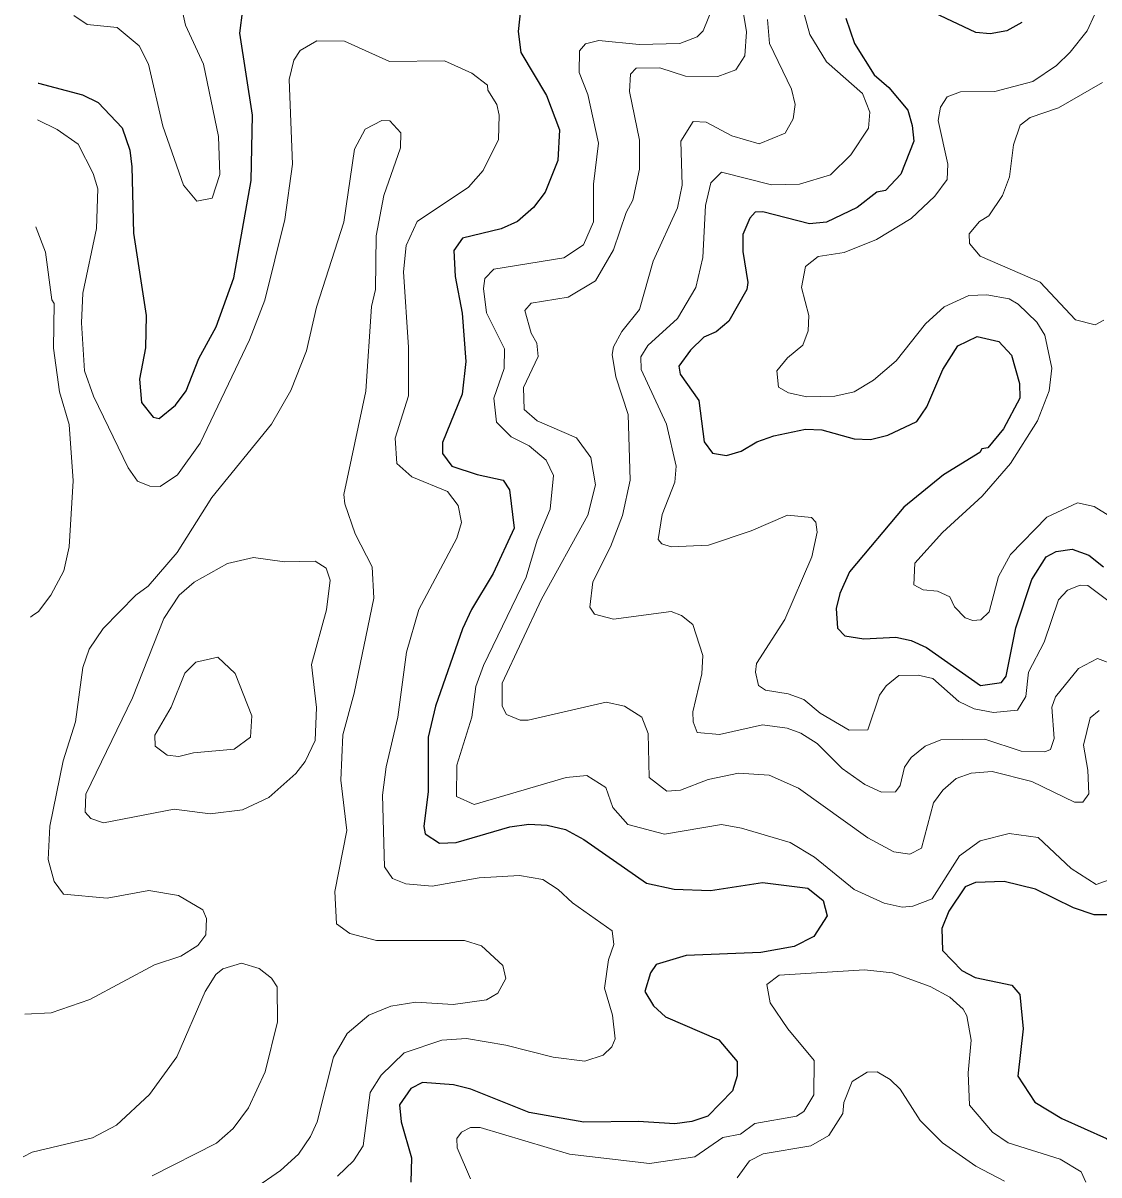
# Model space of a CAD drawing. Extents: x 673.3 to 698.5, y 6984.3 to 7012.3.
# Drawn here: x 673.346 to 674.508, y 6990.452 to 6991.696 of the extents above; entities that cross this region are included whole.
import ezdxf

# ---------------------------------------------------------------- set-up
doc = ezdxf.new("R2010")
doc.units = 0
doc.header["$LTSCALE"] = 0.032
doc.layers.add('1', color=7, linetype='Continuous', lineweight=25)
doc.layers.add('2', color=7, linetype='Continuous', lineweight=13)

msp = doc.modelspace()

# ---------------------------------------------------------------- linework, layer by layer
at = {"layer": '1'}
for points in [[(673.362, 6991.631), (673.3624, 6991.6309), (673.4102, 6991.6184), (673.4268, 6991.6101), (673.453, 6991.5827), (673.461, 6991.5588), (673.4635, 6991.5406), (673.4651, 6991.469), (673.4789, 6991.38), (673.4781, 6991.3452), (673.4717, 6991.3116), (673.4739, 6991.2862), (673.4865, 6991.2705), (673.4929, 6991.2691), (673.5104, 6991.2833), (673.5219, 6991.2989), (673.5358, 6991.3338), (673.5545, 6991.368), (673.5734, 6991.4207), (673.5921, 6991.526), (673.5937, 6991.5966), (673.5799, 6991.6851), (673.5863, 6991.7357)], [(674.4248, 6991.6964), (674.4083, 6991.6877), (674.3903, 6991.6844), (674.375, 6991.6859), (674.2979, 6991.7225)], [(673.8833, 6991.7101), (673.8805, 6991.6868), (673.8836, 6991.6642), (673.9112, 6991.6178), (673.9251, 6991.5805), (673.9235, 6991.5474), (673.9099, 6991.5135), (673.8973, 6991.4967), (673.88, 6991.4817), (673.8623, 6991.4736), (673.8204, 6991.4636), (673.8112, 6991.4504), (673.8124, 6991.4223), (673.8202, 6991.3826), (673.8242, 6991.3305), (673.8201, 6991.2951), (673.799, 6991.2429), (673.799, 6991.231), (673.8089, 6991.2176), (673.8365, 6991.2084), (673.8645, 6991.2025), (673.8714, 6991.1919), (673.8762, 6991.1506), (673.8537, 6991.1015), (673.8303, 6991.0628), (673.8206, 6991.0418), (673.7914, 6990.9583), (673.7834, 6990.925), (673.7834, 6990.8663), (673.7787, 6990.8283), (673.78, 6990.8204), (673.7958, 6990.8105), (673.8137, 6990.8112), (673.8716, 6990.8281), (673.8923, 6990.8308), (673.9121, 6990.8299), (673.9317, 6990.8251), (673.9515, 6990.8144), (674.0194, 6990.7671), (674.0492, 6990.7607), (674.0883, 6990.7592), (674.1447, 6990.768), (674.1936, 6990.7617)], [(674.2347, 6991.7011), (674.244, 6991.6738), (674.2653, 6991.6399), (674.281, 6991.6264), (674.3014, 6991.602), (674.3063, 6991.5852), (674.3078, 6991.5684), (674.2939, 6991.5326), (674.2773, 6991.5152), (674.2681, 6991.5132), (674.2466, 6991.4968), (674.2138, 6991.4808), (674.1952, 6991.4791), (674.145, 6991.492), (674.1365, 6991.4916), (674.1307, 6991.4853), (674.1232, 6991.4676), (674.1232, 6991.4494), (674.1287, 6991.4159), (674.1276, 6991.4084), (674.1083, 6991.374), (674.0945, 6991.3626), (674.0813, 6991.3567), (674.0667, 6991.3428), (674.054, 6991.3253), (674.0556, 6991.3167), (674.0759, 6991.2883), (674.0816, 6991.2437), (674.0905, 6991.2317), (674.1057, 6991.2291), (674.1216, 6991.2337), (674.1383, 6991.2436), (674.1567, 6991.2503), (674.191, 6991.2574), (674.2086, 6991.2567), (674.2436, 6991.2469), (674.261, 6991.2462), (674.2799, 6991.2508), (674.3113, 6991.2659), (674.322, 6991.2814), (674.3393, 6991.3217), (674.3554, 6991.3473), (674.3763, 6991.3576), (674.3998, 6991.352), (674.4136, 6991.3373), (674.422, 6991.3067), (674.4224, 6991.2908), (674.405, 6991.2578), (674.3879, 6991.2374), (674.3814, 6991.2362), (674.3791, 6991.2321), (674.3399, 6991.2082), (674.2971, 6991.1734), (674.2386, 6991.1033), (674.2282, 6991.0801), (674.2241, 6991.0637), (674.2254, 6991.0425), (674.2334, 6991.0344), (674.2539, 6991.0312), (674.2884, 6991.0327), (674.305, 6991.0294), (674.3216, 6991.0218), (674.38, 6990.9807), (674.4026, 6990.9838), (674.4078, 6990.9907), (674.418, 6991.0428), (674.4353, 6991.095), (674.451, 6991.1195), (674.4616, 6991.1252), (674.4789, 6991.1279), (674.4969, 6991.1215), (674.5129, 6991.1088)], [(674.1936, 6990.7617), (674.21, 6990.7487), (674.2142, 6990.7318), (674.1998, 6990.7096), (674.1789, 6990.6988), (674.1427, 6990.6925), (674.062, 6990.6891), (674.0298, 6990.6794), (674.0235, 6990.6704), (674.0174, 6990.6501), (674.0268, 6990.6348), (674.0398, 6990.6228), (674.0975, 6990.5981), (674.117, 6990.5747), (674.1173, 6990.5592), (674.1122, 6990.5429), (674.0856, 6990.5157), (674.0682, 6990.5099), (674.0497, 6990.5075), (674.0102, 6990.5099), (673.9515, 6990.5091), (673.8926, 6990.5198), (673.8294, 6990.5448), (673.8109, 6990.5495), (673.7772, 6990.552), (673.7648, 6990.5457), (673.7526, 6990.5279), (673.7542, 6990.5096), (673.7655, 6990.4708), (673.7647, 6990.4445)], [(674.5164, 6990.7331), (674.5026, 6990.7331), (674.4804, 6990.7406), (674.4395, 6990.7608), (674.4056, 6990.7689), (674.3745, 6990.7681), (674.3636, 6990.7633), (674.3458, 6990.737), (674.3382, 6990.7184), (674.3391, 6990.6945), (674.3597, 6990.6728), (674.3742, 6990.6654), (674.4138, 6990.6572), (674.4224, 6990.6471), (674.426, 6990.6101), (674.4204, 6990.5589), (674.4387, 6990.5308), (674.4679, 6990.5131), (674.5162, 6990.4914), (674.5502, 6990.4687), (674.5521, 6990.4591), (674.5425, 6990.4155)]]:
    msp.add_lwpolyline(points, dxfattribs=at)
at = {"layer": '2'}
for points in [[(673.9974, 6991.4915), (674.0045, 6991.5047), (674.0115, 6991.5381), (674.0115, 6991.5695), (674.001, 6991.6221), (674.0021, 6991.6406), (674.0081, 6991.6474), (674.0337, 6991.6476), (674.0614, 6991.6385), (674.0962, 6991.6383), (674.1158, 6991.6454), (674.1255, 6991.6606), (674.1271, 6991.6863), (674.1148, 6991.7635)], [(673.5164, 6991.7165), (673.5214, 6991.6937), (673.5407, 6991.6517), (673.557, 6991.5735), (673.5585, 6991.5325), (673.5502, 6991.5067), (673.5335, 6991.5035), (673.5191, 6991.5208), (673.4969, 6991.5846), (673.4813, 6991.6517), (673.4713, 6991.6715), (673.4473, 6991.6913), (673.4152, 6991.6945), (673.4008, 6991.7041)], [(674.5231, 6990.7723), (674.5051, 6990.7658), (674.4779, 6990.783), (674.4421, 6990.8165), (674.4108, 6990.821), (674.3795, 6990.8128), (674.3573, 6990.7969), (674.3277, 6990.7504), (674.307, 6990.7423), (674.2952, 6990.7413), (674.2758, 6990.7455), (674.2434, 6990.7604), (674.2006, 6990.7954), (674.1744, 6990.8112), (674.1219, 6990.8268), (674.1001, 6990.8306), (674.0387, 6990.8203), (673.9992, 6990.8305), (673.9829, 6990.849), (673.9754, 6990.8707), (673.9548, 6990.8835), (673.9323, 6990.8814), (673.833, 6990.8523), (673.8139, 6990.861), (673.8145, 6990.8947), (673.8306, 6990.9465), (673.835, 6990.9797), (673.8431, 6991.0021), (673.8892, 6991.0976), (673.901, 6991.1377), (673.9152, 6991.1709), (673.9186, 6991.2075), (673.9107, 6991.2241), (673.8926, 6991.2396), (673.8732, 6991.249), (673.8573, 6991.2649), (673.8544, 6991.2909), (673.8655, 6991.3231), (673.8657, 6991.3443), (673.8465, 6991.3829), (673.843, 6991.4095), (673.8445, 6991.4201), (673.8543, 6991.4301), (673.9298, 6991.4426), (673.9511, 6991.4564), (673.9619, 6991.4814), (673.9619, 6991.5221), (673.9675, 6991.5661), (673.9558, 6991.6187), (673.9465, 6991.6426), (673.9467, 6991.6658), (673.9535, 6991.6734), (673.9677, 6991.6771), (674.0112, 6991.6729), (674.0552, 6991.6737), (674.0741, 6991.6812), (674.0803, 6991.6874), (674.0904, 6991.7122)], [(674.1898, 6991.7043), (674.1956, 6991.6837), (674.2137, 6991.6539), (674.2524, 6991.6199), (674.2605, 6991.5996), (674.2591, 6991.5823), (674.2401, 6991.5538), (674.2178, 6991.5322), (674.1846, 6991.522), (674.1541, 6991.5214), (674.1001, 6991.535), (674.0888, 6991.5235), (674.083, 6991.499), (674.0799, 6991.4429), (674.0724, 6991.4103), (674.0527, 6991.377), (674.0206, 6991.3479), (674.0132, 6991.3354), (674.0133, 6991.3217), (674.0407, 6991.2627), (674.0512, 6991.2175), (674.0497, 6991.2001), (674.0361, 6991.1654), (674.0319, 6991.1382), (674.0358, 6991.1335), (674.0457, 6991.1305)], [(674.5198, 6991.1636), (674.5028, 6991.1739), (674.4849, 6991.1778), (674.4515, 6991.1624), (674.4125, 6991.122), (674.3993, 6991.0982), (674.3893, 6991.0601), (674.3805, 6991.0517), (674.3718, 6991.0507), (674.3636, 6991.0536), (674.3519, 6991.0657), (674.347, 6991.0763), (674.3337, 6991.0824), (674.318, 6991.084), (674.308, 6991.0893), (674.309, 6991.1126), (674.3388, 6991.1458), (674.3819, 6991.185), (674.4123, 6991.2203), (674.4417, 6991.2663), (674.4542, 6991.2989), (674.4569, 6991.3232), (674.4495, 6991.3588), (674.4407, 6991.3729), (674.4206, 6991.3925), (674.4108, 6991.3983), (674.3867, 6991.4024), (674.3673, 6991.4017), (674.3406, 6991.3894), (674.3205, 6991.371), (674.2889, 6991.3314), (674.2645, 6991.3103), (674.2437, 6991.2978), (674.2228, 6991.2929), (674.1923, 6991.2925), (674.1725, 6991.2968), (674.1618, 6991.3029), (674.1601, 6991.3206), (674.1716, 6991.3345), (674.1881, 6991.348), (674.1939, 6991.3635), (674.1947, 6991.38), (674.1865, 6991.4103), (674.1911, 6991.433), (674.2046, 6991.4439), (674.2327, 6991.4481), (674.2675, 6991.4621), (674.305, 6991.4849), (674.3307, 6991.5091), (674.3439, 6991.527), (674.3446, 6991.5436), (674.3341, 6991.5908), (674.3369, 6991.6051), (674.3441, 6991.6161), (674.3584, 6991.6215), (674.3953, 6991.6222), (674.4364, 6991.6329), (674.4619, 6991.6502), (674.477, 6991.6644), (674.4951, 6991.6877), (674.5034, 6991.7057)], [(674.15, 6991.6999), (674.1521, 6991.674), (674.1757, 6991.6247), (674.1799, 6991.608), (674.1778, 6991.5924), (674.169, 6991.5772), (674.1409, 6991.5654), (674.1114, 6991.5741), (674.0836, 6991.5889), (674.0697, 6991.5897), (674.0562, 6991.5683), (674.0579, 6991.5209), (674.0528, 6991.4963), (674.0264, 6991.4389), (674.0115, 6991.3865), (673.9927, 6991.3628), (673.9835, 6991.3462), (673.9822, 6991.338), (673.986, 6991.314), (673.9993, 6991.2731), (674.0017, 6991.2022), (673.9933, 6991.1641), (673.9804, 6991.1303), (673.9614, 6991.0925), (673.9579, 6991.0652), (673.9632, 6991.0578), (673.9835, 6991.0524), (674.0459, 6991.0604), (674.0571, 6991.0563), (674.0691, 6991.0464), (674.0799, 6991.0132), (674.0789, 6990.9931), (674.0694, 6990.9523), (674.0695, 6990.9414), (674.0739, 6990.9299), (674.0979, 6990.9277), (674.1444, 6990.9382), (674.171, 6990.9346), (674.1858, 6990.9293), (674.2037, 6990.9179), (674.2305, 6990.8911), (674.2549, 6990.8737), (674.2732, 6990.8655), (674.2882, 6990.866)], [(673.3614, 6991.5914), (673.3825, 6991.581), (673.4055, 6991.5653), (673.4216, 6991.5334), (673.4266, 6991.5168), (673.4251, 6991.4742), (673.4105, 6991.4044), (673.4088, 6991.3723), (673.4123, 6991.3206), (673.422, 6991.2932), (673.4595, 6991.2158), (673.4694, 6991.2014), (673.4826, 6991.1959), (673.4938, 6991.1957), (673.5128, 6991.2083), (673.5372, 6991.2423), (673.5905, 6991.3539), (673.6068, 6991.3969), (673.6287, 6991.4839), (673.6368, 6991.5436), (673.6332, 6991.635), (673.6383, 6991.656), (673.6451, 6991.6662), (673.6631, 6991.6769), (673.6932, 6991.6762), (673.7416, 6991.6546), (673.8012, 6991.655), (673.8307, 6991.6419), (673.8476, 6991.6288), (673.8479, 6991.6235), (673.8575, 6991.608), (673.86, 6991.5963), (673.8592, 6991.5703), (673.8427, 6991.5366), (673.8271, 6991.5186), (673.7715, 6991.4816), (673.7598, 6991.4559), (673.7566, 6991.4275), (673.7622, 6991.3461), (673.7622, 6991.2934), (673.7477, 6991.2477), (673.7497, 6991.2205), (673.7656, 6991.2058), (673.8044, 6991.19), (673.8159, 6991.175), (673.8193, 6991.1568), (673.8144, 6991.1397), (673.7734, 6991.0628), (673.7599, 6991.0168), (673.7508, 6990.9464), (673.7379, 6990.8927), (673.7339, 6990.8622), (673.7364, 6990.7848), (673.745, 6990.7723), (673.7591, 6990.7665), (673.7877, 6990.7641), (673.8385, 6990.7729), (673.8819, 6990.7754), (673.9072, 6990.7713), (673.9238, 6990.7605), (673.9393, 6990.7459), (673.9821, 6990.7156), (673.9839, 6990.7011), (673.9782, 6990.6845), (673.974, 6990.6537), (673.9824, 6990.6246), (673.9855, 6990.5993), (673.9818, 6990.5904), (673.9723, 6990.5815), (673.9525, 6990.5751), (673.9183, 6990.5792), (673.8672, 6990.5924), (673.8249, 6990.5995), (673.7981, 6990.5978), (673.7575, 6990.584), (673.7325, 6990.5599), (673.7208, 6990.5414), (673.7131, 6990.4835), (673.7028, 6990.4675), (673.6856, 6990.451)], [(674.5118, 6991.6317), (674.4643, 6991.6045), (674.4336, 6991.5939), (674.4228, 6991.5856), (674.4156, 6991.5644), (674.4114, 6991.5299), (674.4039, 6991.5098), (674.389, 6991.4878), (674.3789, 6991.4817), (674.3678, 6991.4682), (674.368, 6991.458), (674.3796, 6991.4441), (674.4445, 6991.4163), (674.4825, 6991.3756), (674.5039, 6991.3701), (674.5132, 6991.3752)], [(673.5947, 6990.4368), (673.6238, 6990.4571), (673.6432, 6990.4747), (673.6564, 6990.4936), (673.6636, 6990.5097), (673.6812, 6990.5794), (673.696, 6990.6049), (673.7192, 6990.6247), (673.743, 6990.6346), (673.77, 6990.6386), (673.8105, 6990.6362), (673.8465, 6990.6411), (673.8585, 6990.6484), (673.8672, 6990.6644), (673.8641, 6990.6785), (673.841, 6990.6996), (673.8225, 6990.7053), (673.7275, 6990.7054), (673.6987, 6990.7128), (673.6843, 6990.7233), (673.6825, 6990.7582), (673.6955, 6990.8241), (673.689, 6990.8786), (673.6913, 6990.9275), (673.7036, 6990.9725), (673.7248, 6991.0748), (673.7229, 6991.1088), (673.7047, 6991.1445), (673.6933, 6991.1767), (673.6923, 6991.1869), (673.7159, 6991.2985), (673.7222, 6991.39), (673.7264, 6991.4084), (673.7273, 6991.4663), (673.7354, 6991.5097), (673.7534, 6991.5612), (673.7537, 6991.5774), (673.7421, 6991.5905), (673.7334, 6991.5906), (673.7155, 6991.5812), (673.704, 6991.5599), (673.6922, 6991.4808), (673.6629, 6991.389), (673.652, 6991.3421), (673.6349, 6991.2993), (673.6142, 6991.2627), (673.5499, 6991.1837), (673.5124, 6991.1243), (673.4811, 6991.0879), (673.4676, 6991.0783), (673.4323, 6991.0423), (673.4171, 6991.02), (673.4104, 6991.0002), (673.4023, 6990.9416), (673.3892, 6990.8992), (673.3746, 6990.8289), (673.3731, 6990.7927), (673.3794, 6990.7692), (673.3895, 6990.7552), (673.4367, 6990.751)], [(674.5081, 6990.9535), (674.4986, 6990.9456), (674.4912, 6990.9164), (674.4961, 6990.8891), (674.4969, 6990.8638), (674.4906, 6990.8547), (674.4815, 6990.8546), (674.4353, 6990.8771), (674.3926, 6990.8877), (674.3698, 6990.8861), (674.3538, 6990.8802), (674.3393, 6990.8677), (674.3293, 6990.8539), (674.3161, 6990.805), (674.3036, 6990.7984), (674.2862, 6990.8009), (674.2584, 6990.8163), (674.1833, 6990.8698), (674.1516, 6990.8837), (674.1187, 6990.8861), (674.086, 6990.8792), (674.0558, 6990.8675), (674.0411, 6990.8667), (674.0222, 6990.8813), (674.0212, 6990.929), (674.0142, 6990.9465), (673.9955, 6990.9585), (673.9757, 6990.9627), (673.8913, 6990.9432), (673.8828, 6990.9433), (673.8681, 6990.9492), (673.8633, 6990.9582), (673.8634, 6990.9832), (673.9058, 6991.074), (673.956, 6991.1645), (673.9642, 6991.1973), (673.9592, 6991.2269), (673.9435, 6991.248), (673.901, 6991.2663), (673.8872, 6991.2787), (673.8862, 6991.3025), (673.9022, 6991.336), (673.9009, 6991.3504), (673.8948, 6991.3611), (673.8878, 6991.3857), (673.8946, 6991.3935), (673.9346, 6991.4), (673.964, 6991.4177), (673.9837, 6991.4511), (673.9974, 6991.4915)], [(673.3539, 6991.0545), (673.3558, 6991.0558), (673.3626, 6991.0606), (673.376, 6991.0781), (673.3897, 6991.1045), (673.3958, 6991.1305), (673.3999, 6991.2017), (673.3958, 6991.2624), (673.3853, 6991.2979), (673.3788, 6991.3449), (673.3795, 6991.3932), (673.3769, 6991.3971), (673.37, 6991.4487), (673.3601, 6991.475), (673.3598, 6991.4758)], [(674.0457, 6991.1305), (674.0863, 6991.1321), (674.1323, 6991.1477), (674.1717, 6991.1647), (674.1973, 6991.162), (674.202, 6991.157), (674.2037, 6991.1462), (674.1977, 6991.1195), (674.1685, 6991.052), (674.1381, 6991.0045), (674.137, 6990.995), (674.1403, 6990.9807), (674.1477, 6990.9757), (674.1724, 6990.9717), (674.189, 6990.9656), (674.2067, 6990.9507), (674.2383, 6990.9325), (674.2583, 6990.9328), (674.2709, 6990.9701), (674.2782, 6990.9802), (674.2916, 6990.9913), (674.3128, 6990.992), (674.3286, 6990.9881), (674.3567, 6990.9634), (674.3731, 6990.9554), (674.3939, 6990.9514), (674.4199, 6990.9541), (674.4291, 6990.9689), (674.4318, 6990.9949), (674.4487, 6991.0276), (674.4641, 6991.0732), (674.4738, 6991.0837), (674.4875, 6991.0889), (674.4959, 6991.0887), (674.5191, 6991.0715)], [(674.2882, 6990.866), (674.2932, 6990.8728), (674.298, 6990.8924), (674.3051, 6990.9029), (674.3204, 6990.9151), (674.3373, 6990.922), (674.3845, 6990.9228), (674.424, 6990.9097), (674.4496, 6990.909), (674.4555, 6990.9116), (674.4594, 6990.9233), (674.457, 6990.9574), (674.4611, 6990.9684), (674.486, 6990.9991), (674.5064, 6991.0098), (674.5637, 6990.9883)], [(673.4367, 6990.751), (673.4817, 6990.7592), (673.5137, 6990.7538), (673.5399, 6990.7384), (673.5441, 6990.7292), (673.5432, 6990.7114), (673.5346, 6990.7001), (673.5164, 6990.6884), (673.4878, 6990.6789), (673.418, 6990.6416), (673.3763, 6990.6271), (673.3479, 6990.6258)], [(673.3458, 6990.4719), (673.3557, 6990.4767), (673.421, 6990.4924), (673.4466, 6990.506), (673.4825, 6990.5389), (673.5118, 6990.5798), (673.5426, 6990.6503), (673.5541, 6990.6687), (673.5615, 6990.6746), (673.5816, 6990.6809), (673.601, 6990.6752), (673.614, 6990.6646), (673.6203, 6990.6552), (673.6205, 6990.6174), (673.6074, 6990.5634), (673.5895, 6990.5248), (673.5729, 6990.5023), (673.5546, 6990.4864), (673.4854, 6990.4512)], [(673.829, 6990.448), (673.8146, 6990.4815), (673.8145, 6990.4917), (673.8194, 6990.4985), (673.8292, 6990.5034), (673.8395, 6990.5033), (673.936, 6990.4747), (674.0225, 6990.4644), (674.0714, 6990.4716), (674.1018, 6990.4928), (674.1207, 6990.4962), (674.1361, 6990.5077), (674.1812, 6990.5158), (674.1892, 6990.5208), (674.2001, 6990.5386), (674.2004, 6990.5756), (674.1719, 6990.6098), (674.1527, 6990.6381), (674.1492, 6990.6577), (674.1624, 6990.6679), (674.2547, 6990.6737), (674.2851, 6990.6703), (674.3256, 6990.6558), (674.347, 6990.6442), (674.3614, 6990.6313), (674.3651, 6990.624), (674.3698, 6990.5979), (674.3666, 6990.5625), (674.3682, 6990.5276), (674.3929, 6990.4983), (674.4098, 6990.4868), (674.4662, 6990.4691), (674.4889, 6990.4556), (674.4936, 6990.4444)], [(674.117, 6990.4491), (674.1304, 6990.4676), (674.1453, 6990.4749), (674.1967, 6990.4837), (674.2161, 6990.4948), (674.2313, 6990.5186), (674.2325, 6990.5306), (674.2413, 6990.5532), (674.2576, 6990.5632), (674.2682, 6990.5635), (674.2824, 6990.5551), (674.2932, 6990.5447), (674.3149, 6990.511), (674.339, 6990.4869), (674.375, 6990.4617), (674.4059, 6990.4454)]]:
    msp.add_lwpolyline(points, dxfattribs=at)
for points in [[(673.5948, 6991.119), (673.6284, 6991.1142), (673.6613, 6991.115), (673.6731, 6991.1073), (673.6775, 6991.0943), (673.6735, 6991.0622), (673.6573, 6991.0034), (673.6629, 6990.9568), (673.6613, 6990.9212), (673.6504, 6990.8985), (673.6404, 6990.8857), (673.6112, 6990.8599), (673.5827, 6990.8465), (673.548, 6990.8422), (673.5092, 6990.847), (673.4326, 6990.8325), (673.4192, 6990.8369), (673.4128, 6990.8439), (673.4135, 6990.8635), (673.4641, 6990.9674), (673.4979, 6991.0529), (673.5146, 6991.0782), (673.5305, 6991.0924), (673.5667, 6991.1125)], [(673.5206, 6990.9939), (673.5323, 6991.006), (673.5563, 6991.0113), (673.5751, 6990.9938), (673.5929, 6990.9481), (673.5916, 6990.925), (673.5739, 6990.9121), (673.5298, 6990.9081), (673.5141, 6990.9041), (673.5014, 6990.9056), (673.4886, 6990.915), (673.488, 6990.9271), (673.5057, 6990.9573)]]:
    msp.add_lwpolyline(points, close=True, dxfattribs=at)

doc.saveas('drawing.dxf')
